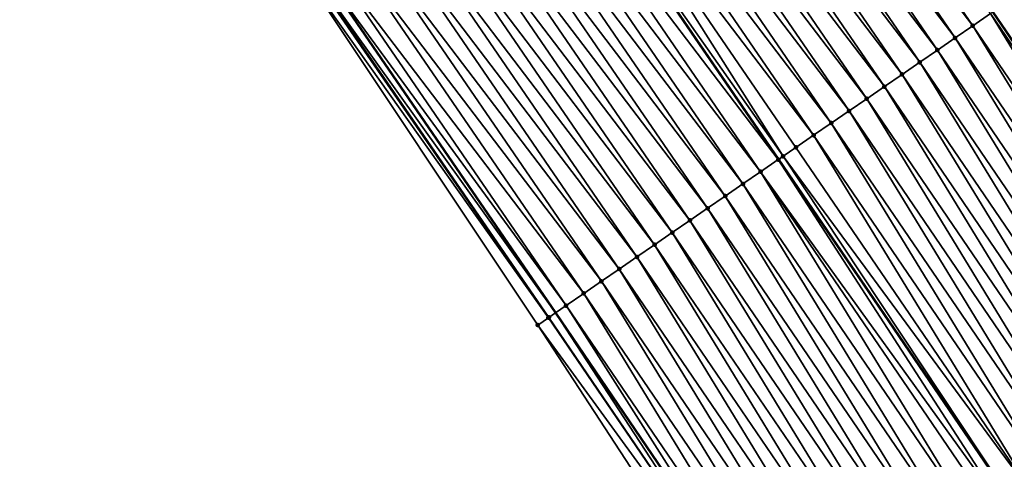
# Model space of a CAD drawing. Header units: feet. Extents: x 2017424 to 2024169, y 808042 to 818730.
# Tile 298 of 329: x 2023180 to 2023226, y 813692 to 813713. Entities that reach past the tile are written whole.
import ezdxf

# ---------------------------------------------------------------- set-up
doc = ezdxf.new("R2010")
doc.units = ezdxf.units.FT
doc.header["$MEASUREMENT"] = 0
for name, color, linetype, lineweight in [('EP_Travel Lane', 172, 'Continuous', 53), ('NB-Road Shots', 141, 'Continuous', 100), ('NB-Road X-Section', 40, 'Continuous', 13), ('STRIPING', 60, 'Continuous', 53)]:
    doc.layers.add(name, color=color, linetype=linetype, lineweight=lineweight)
doc.layers.add('I-77-MM15-17_NB-Surface-BORDER', color=7, linetype='Continuous')
doc.layers.add('I-77-MM15-17_NB-Surface-TIN', color=7, linetype='Continuous')

msp = doc.modelspace()

# ---------------------------------------------------------------- linework, layer by layer
at = {"layer": 'EP_Travel Lane'}
for points in [[(2023063.677757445, 813891.1619849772, 307.846601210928), (2023075.819066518, 813875.5859741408, 308.415438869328), (2023088.02843729, 813859.7577458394, 309.0478025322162), (2023088.02843939, 813859.7577431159, 309.0476999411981), (2023100.157989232, 813843.9934711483, 309.7289409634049), (2023112.261556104, 813828.0856312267, 310.3957956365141), (2023124.365422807, 813812.177397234, 311.0473504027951), (2023136.214691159, 813796.3151836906, 311.6503470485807), (2023148.111281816, 813780.2498599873, 312.2639727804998), (2023159.729937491, 813764.4089692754, 312.8762257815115), (2023171.243418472, 813748.0692657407, 313.5514119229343), (2023182.756195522, 813731.7305612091, 314.2653639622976), (2023194.013246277, 813715.4431081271, 314.9858683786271), (2023205.307678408, 813698.9564655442, 315.7791437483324), (2023216.421186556, 813682.6013296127, 316.584073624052), (2023227.351375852, 813665.8647651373, 317.2510973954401), (2023237.848548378, 813649.344608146, 318.0120326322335), (2023248.524671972, 813632.4448389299, 318.6671256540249), (2023259.20021941, 813615.5459817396, 319.3533704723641), (2023269.875283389, 813598.6478898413, 320.0657485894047)], [(2023095.217139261, 813890.6225907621, 310.1534967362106), (2023107.427108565, 813874.7935865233, 310.7566388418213), (2023107.427254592, 813874.793397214, 310.7495081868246), (2023119.654622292, 813858.895737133, 311.4049300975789), (2023131.758214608, 813842.9878637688, 312.0704873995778), (2023143.861027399, 813827.0810149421, 312.7758238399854), (2023155.894420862, 813810.9564328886, 313.4268483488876), (2023167.79053418, 813794.891054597, 314.0482284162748), (2023179.768496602, 813778.5941927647, 314.638923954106), (2023191.313452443, 813762.2766654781, 315.3141638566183), (2023202.859272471, 813745.9579167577, 315.9419412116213), (2023214.340250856, 813729.4387250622, 316.5553812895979), (2023225.67862487, 813712.9788930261, 317.2752778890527), (2023237.051608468, 813696.3671786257, 318.0344038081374), (2023248.1236325, 813679.7279441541, 318.7740191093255), (2023258.978480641, 813662.6149926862, 319.6342504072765), (2023269.563442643, 813645.6583717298, 320.2921688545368), (2023280.148145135, 813628.7021664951, 320.9642355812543), (2023290.732528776, 813611.7464720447, 321.6536913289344), (2023301.31671046, 813594.7911011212, 322.3541582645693)]]:
    msp.add_polyline3d(points, dxfattribs=at)
at = {"layer": 'I-77-MM15-17_NB-Surface-BORDER', "color": 3, "linetype": 'Continuous', "lineweight": -3}
msp.add_polyline3d([(2023269.411210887, 813598.3563298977, 320.0275459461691), (2023258.818990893, 813615.306541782, 319.3237533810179), (2023248.226355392, 813632.2574185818, 318.6425963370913), (2023236.786315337, 813648.6773462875, 317.9270546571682), (2023226.337270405, 813665.1877412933, 317.1716056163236), (2023215.277464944, 813681.8380453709, 316.5007609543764), (2023204.481229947, 813698.3857446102, 315.6776215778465), (2023193.402531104, 813715.0218262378, 314.9210998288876), (2023182.179134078, 813731.3216146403, 314.2030141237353), (2023170.916585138, 813747.8375587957, 313.5137718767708), (2023159.404591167, 813764.1781168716, 312.8335790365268), (2023147.35250601, 813779.6842090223, 312.1659081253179), (2023135.703073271, 813795.9339074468, 311.5874376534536), (2023123.70238723, 813811.6697827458, 310.9701214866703), (2023111.626202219, 813827.5988501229, 310.3129508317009), (2023100.087388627, 813843.9394172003, 309.7206507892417), (2023087.854355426, 813859.6226140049, 309.027706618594), (2023075.644691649, 813875.4506071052, 308.3951260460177), (2023063.472029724, 813890.9968129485, 307.8238319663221)], dxfattribs=at)
at = {"layer": 'I-77-MM15-17_NB-Surface-TIN', "color": 128, "linetype": 'Continuous', "lineweight": -3}
for points in [[(2023224.746224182, 813712.3374885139, 317.2161027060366), (2023213.45020122, 813728.8266112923, 316.5023971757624), (2023212.626342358, 813728.2598128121, 316.4487600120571)], [(2023224.746224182, 813712.3374885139, 317.2161027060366), (2023225.57003332, 813712.9043595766, 317.2721168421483), (2023213.45020122, 813728.8266112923, 316.5023971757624)], [(2023223.922352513, 813711.7707087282, 317.1630777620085), (2023212.626342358, 813728.2598128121, 316.4487600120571), (2023211.802570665, 813727.6928870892, 316.390955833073)], [(2023223.922352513, 813711.7707087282, 317.1630777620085), (2023224.746224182, 813712.3374885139, 317.2161027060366), (2023212.626342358, 813728.2598128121, 316.4487600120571)], [(2023223.098448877, 813711.2039756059, 317.1115809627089), (2023211.802570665, 813727.6928870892, 316.390955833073), (2023210.978737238, 813727.1260514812, 316.3361027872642)], [(2023223.098448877, 813711.2039756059, 317.1115809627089), (2023223.922352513, 813711.7707087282, 317.1630777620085), (2023211.802570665, 813727.6928870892, 316.390955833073)], [(2023222.274519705, 813710.6372797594, 317.0613048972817), (2023210.978737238, 813727.1260514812, 316.3361027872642), (2023210.154903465, 813726.5592163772, 316.2812662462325)], [(2023222.274519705, 813710.6372797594, 317.0613048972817), (2023223.098448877, 813711.2039756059, 317.1115809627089), (2023210.978737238, 813727.1260514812, 316.3361027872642)], [(2023221.450532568, 813710.0706685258, 317.0137997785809), (2023210.154903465, 813726.5592163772, 316.2812662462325), (2023209.331045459, 813725.9924166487, 316.2275881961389)], [(2023221.450532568, 813710.0706685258, 317.0137997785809), (2023222.274519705, 813710.6372797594, 317.0613048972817), (2023210.154903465, 813726.5592163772, 316.2812662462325)], [(2023220.626583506, 813709.5040017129, 316.9644745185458), (2023209.323820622, 813725.987444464, 316.2270812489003), (2023208.507384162, 813725.4253297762, 316.1645066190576)], [(2023220.626583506, 813709.5040017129, 316.9644745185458), (2023209.331045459, 813725.9924166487, 316.2275881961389), (2023209.323820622, 813725.987444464, 316.2270812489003)], [(2023220.626583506, 813709.5040017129, 316.9644745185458), (2023221.450532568, 813710.0706685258, 317.0137997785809), (2023209.331045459, 813725.9924166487, 316.2275881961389)], [(2023219.80273655, 813708.9371858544, 316.9102682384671), (2023208.507384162, 813725.4253297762, 316.1645066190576), (2023207.683729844, 813724.858232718, 316.1010914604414)], [(2023219.80273655, 813708.9371858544, 316.9102682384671), (2023220.626583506, 813709.5040017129, 316.9644745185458), (2023208.507384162, 813725.4253297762, 316.1645066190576)], [(2023218.97892194, 813708.3703227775, 316.8545156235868), (2023207.683729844, 813724.858232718, 316.1010914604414), (2023206.860056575, 813724.2911633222, 316.0385822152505)], [(2023218.97892194, 813708.3703227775, 316.8545156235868), (2023219.80273655, 813708.9371858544, 316.9102682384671), (2023207.683729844, 813724.858232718, 316.1010914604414)], [(2023218.155132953, 813707.8034222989, 316.79753815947), (2023206.860056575, 813724.2911633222, 316.0385822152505), (2023206.036374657, 813723.7241065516, 315.97648642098)], [(2023218.155132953, 813707.8034222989, 316.79753815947), (2023218.97892194, 813708.3703227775, 316.8545156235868), (2023206.860056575, 813724.2911633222, 316.0385822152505)], [(2023217.331316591, 813707.236561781, 316.7418693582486), (2023206.036374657, 813723.7241065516, 315.97648642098), (2023205.212664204, 813723.1570914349, 315.9157547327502)], [(2023217.331316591, 813707.236561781, 316.7418693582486), (2023218.155132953, 813707.8034222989, 316.79753815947), (2023206.036374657, 813723.7241065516, 315.97648642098)], [(2023215.910350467, 813706.2588602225, 316.6470133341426), (2023205.212664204, 813723.1570914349, 315.9157547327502), (2023204.397705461, 813722.596164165, 315.8570826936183)], [(2023215.910350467, 813706.2588602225, 316.6470133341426), (2023216.507470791, 813706.669744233, 316.6876077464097), (2023205.212664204, 813723.1570914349, 315.9157547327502)], [(2023216.507470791, 813706.669744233, 316.6876077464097), (2023217.331316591, 813707.236561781, 316.7418693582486), (2023205.212664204, 813723.1570914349, 315.9157547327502)], [(2023215.683726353, 813706.1027787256, 316.6285006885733), (2023204.388923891, 813722.5901199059, 315.8564504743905), (2023203.56530742, 813722.0229676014, 315.7912260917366)], [(2023204.388923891, 813722.5901199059, 315.8564504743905), (2023215.692579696, 813706.1088762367, 316.6292239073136), (2023204.397705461, 813722.596164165, 315.8570826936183)], [(2023215.683726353, 813706.1027787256, 316.6285006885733), (2023215.692579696, 813706.1088762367, 316.6292239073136), (2023204.388923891, 813722.5901199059, 315.8564504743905)], [(2023215.910350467, 813706.2588602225, 316.6470133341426), (2023204.397705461, 813722.596164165, 315.8570826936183), (2023215.692579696, 813706.1088762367, 316.6292239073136)], [(2023214.860290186, 813705.5353632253, 316.5546570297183), (2023203.56530742, 813722.0229676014, 315.7912260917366), (2023202.741748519, 813721.4557312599, 315.7232496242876)], [(2023214.860290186, 813705.5353632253, 316.5546570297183), (2023215.683726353, 813706.1027787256, 316.6285006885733), (2023203.56530742, 813722.0229676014, 315.7912260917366)], [(2023214.036610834, 813704.96830271, 316.4924386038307), (2023202.741748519, 813721.4557312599, 315.7232496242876), (2023201.918214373, 813720.8884587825, 315.6540897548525)], [(2023214.036610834, 813704.96830271, 316.4924386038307), (2023214.860290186, 813705.5353632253, 316.5546570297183), (2023202.741748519, 813721.4557312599, 315.7232496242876)], [(2023213.213041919, 813704.4010809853, 316.4249408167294), (2023201.918214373, 813720.8884587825, 315.6540897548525), (2023201.094678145, 813720.3211893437, 315.5850293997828)], [(2023213.213041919, 813704.4010809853, 316.4249408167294), (2023214.036610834, 813704.96830271, 316.4924386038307), (2023201.918214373, 813720.8884587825, 315.6540897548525)], [(2023212.389440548, 813703.833906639, 316.3589945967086), (2023201.094678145, 813720.3211893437, 315.5850293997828), (2023200.271066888, 813719.7540294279, 315.5195557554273)], [(2023212.389440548, 813703.833906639, 316.3589945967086), (2023213.213041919, 813704.4010809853, 316.4249408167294), (2023201.094678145, 813720.3211893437, 315.5850293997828)], [(2023211.56577406, 813703.2668273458, 316.2961612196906), (2023200.271066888, 813719.7540294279, 315.5195557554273), (2023199.447499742, 813719.186805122, 315.4519734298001)], [(2023211.56577406, 813703.2668273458, 316.2961612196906), (2023212.389440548, 813703.833906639, 316.3589945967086), (2023200.271066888, 813719.7540294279, 315.5195557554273)], [(2023210.742055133, 813702.6998245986, 316.2358346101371), (2023199.447499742, 813719.186805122, 315.4519734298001), (2023198.62392231, 813718.6195958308, 315.384882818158)], [(2023210.742055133, 813702.6998245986, 316.2358346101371), (2023211.56577406, 813703.2668273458, 316.2961612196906), (2023199.447499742, 813719.186805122, 315.4519734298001)], [(2023209.918390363, 813702.132742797, 316.1729190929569), (2023198.62392231, 813718.6195958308, 315.384882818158), (2023197.800345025, 813718.0523863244, 315.3177851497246)], [(2023209.918390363, 813702.132742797, 316.1729190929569), (2023210.742055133, 813702.6998245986, 316.2358346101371), (2023198.62392231, 813718.6195958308, 315.384882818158)], [(2023209.094800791, 813701.5655512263, 316.1064087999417), (2023197.800345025, 813718.0523863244, 315.3177851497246), (2023196.976909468, 813717.4849699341, 315.2439123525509)], [(2023209.094800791, 813701.5655512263, 316.1064087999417), (2023209.918390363, 813702.132742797, 316.1729190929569), (2023197.800345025, 813718.0523863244, 315.3177851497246)], [(2023208.271274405, 813700.998267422, 316.0368779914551), (2023196.976909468, 813717.4849699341, 315.2439123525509), (2023196.153462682, 813716.917569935, 315.1705763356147)], [(2023208.271274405, 813700.998267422, 316.0368779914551), (2023209.094800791, 813701.5655512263, 316.1064087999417), (2023196.976909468, 813717.4849699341, 315.2439123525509)], [(2023207.447722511, 813700.4310208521, 315.9685665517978), (2023196.153462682, 813716.917569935, 315.1705763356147), (2023195.329889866, 813716.3503539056, 315.1032650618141)], [(2023207.447722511, 813700.4310208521, 315.9685665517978), (2023208.271274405, 813700.998267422, 316.0368779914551), (2023196.153462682, 813716.917569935, 315.1705763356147)], [(2023206.624178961, 813699.8637621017, 315.8998562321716), (2023195.329889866, 813716.3503539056, 315.1032650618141), (2023194.506295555, 813715.7831692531, 315.0369813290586)], [(2023206.624178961, 813699.8637621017, 315.8998562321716), (2023207.447722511, 813700.4310208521, 315.9685665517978), (2023195.329889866, 813716.3503539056, 315.1032650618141)], [(2023205.800639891, 813699.2964968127, 315.8309317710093), (2023194.506295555, 813715.7831692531, 315.0369813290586), (2023194.013246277, 813715.4431081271, 314.9858683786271)], [(2023205.800639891, 813699.2964968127, 315.8309317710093), (2023206.624178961, 813699.8637621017, 315.8998562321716), (2023194.506295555, 813715.7831692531, 315.0369813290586)], [(2023204.977476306, 813698.728683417, 315.7440576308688), (2023193.639115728, 813715.1850555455, 314.9468400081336), (2023193.402531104, 813715.0218262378, 314.9210998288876)], [(2023204.99622871, 813698.7416361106, 315.7464244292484), (2023193.683099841, 813715.2154027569, 314.9516430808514), (2023193.639115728, 813715.1850555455, 314.9468400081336)], [(2023204.977476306, 813698.728683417, 315.7440576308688), (2023204.99622871, 813698.7416361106, 315.7464244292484), (2023193.639115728, 813715.1850555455, 314.9468400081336)], [(2023193.683099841, 813715.2154027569, 314.9516430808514), (2023205.307678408, 813698.9564655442, 315.7791437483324), (2023194.013246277, 813715.4431081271, 314.9858683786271)], [(2023204.99622871, 813698.7416361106, 315.7464244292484), (2023205.307678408, 813698.9564655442, 315.7791437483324), (2023193.683099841, 813715.2154027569, 314.9516430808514)], [(2023205.800639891, 813699.2964968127, 315.8309317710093), (2023194.013246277, 813715.4431081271, 314.9858683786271), (2023205.307678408, 813698.9564655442, 315.7791437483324)], [(2023204.481229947, 813698.3857446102, 315.6776215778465), (2023204.977476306, 813698.728683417, 315.7440576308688), (2023193.402531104, 813715.0218262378, 314.9210998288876)], [(2023226.394512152, 813713.4702530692, 317.2961170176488), (2023225.67862487, 813712.9788930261, 317.2752778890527), (2023237.051608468, 813696.3671786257, 318.0344038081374)], [(2023236.073008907, 813695.7142155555, 317.9660029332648), (2023225.57003332, 813712.9043595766, 317.2721168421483), (2023224.746224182, 813712.3374885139, 317.2161027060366)], [(2023236.904751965, 813696.2693808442, 318.0285885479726), (2023225.67862487, 813712.9788930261, 317.2752778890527), (2023225.57003332, 813712.9043595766, 317.2721168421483)], [(2023236.073008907, 813695.7142155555, 317.9660029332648), (2023236.904751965, 813696.2693808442, 318.0285885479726), (2023225.57003332, 813712.9043595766, 317.2721168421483)], [(2023236.904751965, 813696.2693808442, 318.0285885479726), (2023237.051608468, 813696.3671786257, 318.0344038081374), (2023225.67862487, 813712.9788930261, 317.2752778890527)], [(2023235.241152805, 813695.1592204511, 317.9091282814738), (2023224.746224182, 813712.3374885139, 317.2161027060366), (2023223.922352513, 813711.7707087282, 317.1630777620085)], [(2023235.241152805, 813695.1592204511, 317.9091282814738), (2023236.073008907, 813695.7142155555, 317.9660029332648), (2023224.746224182, 813712.3374885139, 317.2161027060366)], [(2023234.409270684, 813694.604264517, 317.8535680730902), (2023223.922352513, 813711.7707087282, 317.1630777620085), (2023223.098448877, 813711.2039756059, 317.1115809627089)], [(2023234.409270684, 813694.604264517, 317.8535680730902), (2023235.241152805, 813695.1592204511, 317.9091282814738), (2023223.922352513, 813711.7707087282, 317.1630777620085)], [(2023233.577376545, 813694.049326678, 317.7986151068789), (2023223.098448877, 813711.2039756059, 317.1115809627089), (2023222.274519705, 813710.6372797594, 317.0613048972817)], [(2023233.577376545, 813694.049326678, 317.7986151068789), (2023234.409270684, 813694.604264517, 317.8535680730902), (2023223.098448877, 813711.2039756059, 317.1115809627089)], [(2023232.74542796, 813693.4944708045, 317.746412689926), (2023222.274519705, 813710.6372797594, 317.0613048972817), (2023221.450532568, 813710.0706685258, 317.0137997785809)], [(2023232.74542796, 813693.4944708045, 317.746412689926), (2023233.577376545, 813694.049326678, 317.7986151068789), (2023222.274519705, 813710.6372797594, 317.0613048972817)], [(2023231.913566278, 813692.9394841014, 317.6898199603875), (2023221.450532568, 813710.0706685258, 317.0137997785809), (2023220.626583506, 813709.5040017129, 316.9644745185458)], [(2023231.913566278, 813692.9394841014, 317.6898199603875), (2023232.74542796, 813693.4944708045, 317.746412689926), (2023221.450532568, 813710.0706685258, 317.0137997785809)], [(2023231.081752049, 813692.3844259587, 317.6308298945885), (2023220.626583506, 813709.5040017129, 316.9644745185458), (2023219.80273655, 813708.9371858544, 316.9102682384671)], [(2023231.081752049, 813692.3844259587, 317.6308298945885), (2023231.913566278, 813692.9394841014, 317.6898199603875), (2023220.626583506, 813709.5040017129, 316.9644745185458)], [(2023230.250044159, 813691.8292077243, 317.5664675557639), (2023219.80273655, 813708.9371858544, 316.9102682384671), (2023218.97892194, 813708.3703227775, 316.8545156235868)], [(2023230.250044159, 813691.8292077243, 317.5664675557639), (2023231.081752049, 813692.3844259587, 317.6308298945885), (2023219.80273655, 813708.9371858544, 316.9102682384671)], [(2023229.418239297, 813691.2741354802, 317.5070042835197), (2023218.97892194, 813708.3703227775, 316.8545156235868), (2023218.155132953, 813707.8034222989, 316.79753815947)], [(2023229.418239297, 813691.2741354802, 317.5070042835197), (2023230.250044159, 813691.8292077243, 317.5664675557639), (2023218.97892194, 813708.3703227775, 316.8545156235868)], [(2023228.586392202, 813690.7191268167, 317.449674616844), (2023218.155132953, 813707.8034222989, 316.79753815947), (2023217.331316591, 813707.236561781, 316.7418693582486)], [(2023228.586392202, 813690.7191268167, 317.449674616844), (2023229.418239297, 813691.2741354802, 317.5070042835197), (2023218.155132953, 813707.8034222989, 316.79753815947)], [(2023227.754499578, 813690.164186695, 317.3946450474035), (2023217.331316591, 813707.236561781, 316.7418693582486), (2023216.507470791, 813706.669744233, 316.6876077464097)], [(2023227.754499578, 813690.164186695, 317.3946450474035), (2023228.586392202, 813690.7191268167, 317.449674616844), (2023217.331316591, 813707.236561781, 316.7418693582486)], [(2023227.754499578, 813690.164186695, 317.3946450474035), (2023216.507470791, 813706.669744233, 316.6876077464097), (2023215.910350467, 813706.2588602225, 316.6470133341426)], [(2023226.519643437, 813689.340900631, 317.3237525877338), (2023215.683726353, 813706.1027787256, 316.6285006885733), (2023214.860290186, 813705.5353632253, 316.5546570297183)], [(2023226.922474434, 813689.6094460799, 317.3463104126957), (2023215.692579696, 813706.1088762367, 316.6292239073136), (2023215.683726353, 813706.1027787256, 316.6285006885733)], [(2023226.519643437, 813689.340900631, 317.3237525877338), (2023226.922474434, 813689.6094460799, 317.3463104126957), (2023215.683726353, 813706.1027787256, 316.6285006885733)], [(2023215.910350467, 813706.2588602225, 316.6470133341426), (2023215.692579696, 813706.1088762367, 316.6292239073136), (2023226.931224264, 813689.615279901, 317.3468187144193)], [(2023226.922474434, 813689.6094460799, 317.3463104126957), (2023226.931224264, 813689.615279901, 317.3468187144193), (2023215.692579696, 813706.1088762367, 316.6292239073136)], [(2023227.754499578, 813690.164186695, 317.3946450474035), (2023215.910350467, 813706.2588602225, 316.6470133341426), (2023226.931224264, 813689.615279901, 317.3468187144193)], [(2023225.258798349, 813688.4994014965, 317.2307364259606), (2023214.860290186, 813705.5353632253, 316.5546570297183), (2023214.036610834, 813704.96830271, 316.4924386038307)], [(2023225.258798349, 813688.4994014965, 317.2307364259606), (2023226.090616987, 813689.0544530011, 317.289503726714), (2023214.860290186, 813705.5353632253, 316.5546570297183)], [(2023226.090616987, 813689.0544530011, 317.289503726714), (2023226.519643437, 813689.340900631, 317.3237525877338), (2023214.860290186, 813705.5353632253, 316.5546570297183)], [(2023224.427007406, 813687.9443082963, 317.1705699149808), (2023214.036610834, 813704.96830271, 316.4924386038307), (2023213.213041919, 813704.4010809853, 316.4249408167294)], [(2023224.427007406, 813687.9443082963, 317.1705699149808), (2023225.258798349, 813688.4994014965, 317.2307364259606), (2023214.036610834, 813704.96830271, 316.4924386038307)], [(2023223.595205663, 813687.3892313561, 317.1109490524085), (2023213.213041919, 813704.4010809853, 316.4249408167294), (2023212.389440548, 813703.833906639, 316.3589945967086)], [(2023223.595205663, 813687.3892313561, 317.1109490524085), (2023224.427007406, 813687.9443082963, 317.1705699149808), (2023213.213041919, 813704.4010809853, 316.4249408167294)], [(2023222.763346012, 813686.8342415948, 317.0542536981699), (2023212.389440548, 813703.833906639, 316.3589945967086), (2023211.56577406, 813703.2668273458, 316.2961612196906)], [(2023222.763346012, 813686.8342415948, 317.0542536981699), (2023223.595205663, 813687.3892313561, 317.1109490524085), (2023212.389440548, 813703.833906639, 316.3589945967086)], [(2023221.931504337, 813686.2792247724, 316.9966502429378), (2023211.56577406, 813703.2668273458, 316.2961612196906), (2023210.742055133, 813702.6998245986, 316.2358346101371)], [(2023221.931504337, 813686.2792247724, 316.9966502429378), (2023222.763346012, 813686.8342415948, 317.0542536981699), (2023211.56577406, 813703.2668273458, 316.2961612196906)], [(2023221.09967227, 813685.7241934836, 316.9385613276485), (2023210.742055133, 813702.6998245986, 316.2358346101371), (2023209.918390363, 813702.132742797, 316.1729190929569)], [(2023221.09967227, 813685.7241934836, 316.9385613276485), (2023221.931504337, 813686.2792247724, 316.9966502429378), (2023210.742055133, 813702.6998245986, 316.2358346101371)], [(2023220.267891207, 813685.1690854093, 316.8778956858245), (2023209.918390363, 813702.132742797, 316.1729190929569), (2023209.094800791, 813701.5655512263, 316.1064087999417)], [(2023220.267891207, 813685.1690854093, 316.8778956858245), (2023221.09967227, 813685.7241934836, 316.9385613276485), (2023209.918390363, 813702.132742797, 316.1729190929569)], [(2023219.436132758, 813684.6139432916, 316.816087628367), (2023209.094800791, 813701.5655512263, 316.1064087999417), (2023208.271274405, 813700.998267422, 316.0368779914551)], [(2023219.436132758, 813684.6139432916, 316.816087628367), (2023220.267891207, 813685.1690854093, 316.8778956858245), (2023209.094800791, 813701.5655512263, 316.1064087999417)], [(2023218.604376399, 813684.0587980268, 316.7541739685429), (2023208.271274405, 813700.998267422, 316.0368779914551), (2023207.447722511, 813700.4310208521, 315.9685665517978)], [(2023218.604376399, 813684.0587980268, 316.7541739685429), (2023219.436132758, 813684.6139432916, 316.816087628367), (2023208.271274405, 813700.998267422, 316.0368779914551)], [(2023217.772647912, 813683.5036108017, 316.690852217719), (2023207.447722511, 813700.4310208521, 315.9685665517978), (2023206.624178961, 813699.8637621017, 315.8998562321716)], [(2023217.772647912, 813683.5036108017, 316.690852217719), (2023218.604376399, 813684.0587980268, 316.7541739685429), (2023207.447722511, 813700.4310208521, 315.9685665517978)], [(2023216.940955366, 813682.9483694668, 316.6257146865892), (2023206.624178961, 813699.8637621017, 315.8998562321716), (2023205.800639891, 813699.2964968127, 315.8309317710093)], [(2023216.940955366, 813682.9483694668, 316.6257146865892), (2023217.772647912, 813683.5036108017, 316.690852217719), (2023206.624178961, 813699.8637621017, 315.8998562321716)], [(2023205.800639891, 813699.2964968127, 315.8309317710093), (2023205.307678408, 813698.9564655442, 315.7791437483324), (2023216.421186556, 813682.6013296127, 316.584073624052)], [(2023216.940955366, 813682.9483694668, 316.6257146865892), (2023205.800639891, 813699.2964968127, 315.8309317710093), (2023216.421186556, 813682.6013296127, 316.584073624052)], [(2023216.10929233, 813682.3930837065, 316.5590863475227), (2023204.977476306, 813698.728683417, 315.7440576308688), (2023204.481229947, 813698.3857446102, 315.6776215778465)], [(2023216.10929233, 813682.3930837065, 316.5590863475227), (2023204.99622871, 813698.7416361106, 315.7464244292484), (2023204.977476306, 813698.728683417, 315.7440576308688)], [(2023216.10929233, 813682.3930837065, 316.5590863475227), (2023205.307678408, 813698.9564655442, 315.7791437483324), (2023204.99622871, 813698.7416361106, 315.7464244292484)], [(2023216.10929233, 813682.3930837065, 316.5590863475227), (2023216.421186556, 813682.6013296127, 316.584073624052), (2023205.307678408, 813698.9564655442, 315.7791437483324)], [(2023215.277464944, 813681.8380453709, 316.5007609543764), (2023216.10929233, 813682.3930837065, 316.5590863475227), (2023204.481229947, 813698.3857446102, 315.6776215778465)]]:
    msp.add_3dface(points, dxfattribs=at)
at = {"layer": 'NB-Road Shots', "lineweight": 100}
for p in [(2023224.746224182, 813712.3374885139, 317.2161027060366), (2023223.922352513, 813711.7707087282, 317.1630777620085), (2023223.098448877, 813711.2039756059, 317.1115809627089), (2023222.274519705, 813710.6372797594, 317.0613048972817), (2023221.450532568, 813710.0706685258, 317.0137997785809), (2023220.626583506, 813709.5040017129, 316.9644745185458), (2023219.80273655, 813708.9371858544, 316.9102682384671), (2023218.97892194, 813708.3703227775, 316.8545156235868), (2023218.155132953, 813707.8034222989, 316.79753815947), (2023217.331316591, 813707.236561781, 316.7418693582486), (2023216.507470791, 813706.669744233, 316.6876077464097), (2023215.683726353, 813706.1027787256, 316.6285006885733), (2023215.910350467, 813706.2588602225, 316.6470133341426), (2023214.860290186, 813705.5353632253, 316.5546570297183), (2023214.036610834, 813704.96830271, 316.4924386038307), (2023213.213041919, 813704.4010809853, 316.4249408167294), (2023212.389440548, 813703.833906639, 316.3589945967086), (2023211.56577406, 813703.2668273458, 316.2961612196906), (2023210.742055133, 813702.6998245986, 316.2358346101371), (2023209.918390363, 813702.132742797, 316.1729190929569), (2023209.094800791, 813701.5655512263, 316.1064087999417), (2023208.271274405, 813700.998267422, 316.0368779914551), (2023207.447722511, 813700.4310208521, 315.9685665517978), (2023206.624178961, 813699.8637621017, 315.8998562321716), (2023205.800639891, 813699.2964968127, 315.8309317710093), (2023204.977476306, 813698.728683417, 315.7440576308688), (2023204.99622871, 813698.7416361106, 315.7464244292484), (2023204.481229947, 813698.3857446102, 315.6776215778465)]:
    msp.add_point(p, dxfattribs=at)
at = {"layer": 'NB-Road X-Section', "extrusion": (0.5647738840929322, -0.8244163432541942, 0.03698854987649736), "elevation": 471838.481948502, "flags": 128}
msp.add_lwpolyline([(2129008.585189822, -17146.73616394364), (2129007.921351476, -17146.76632508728), (2129006.921351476, -17146.80937415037), (2129005.921351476, -17146.85412933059), (2129004.921351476, -17146.89689117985), (2129003.921351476, -17146.94294119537), (2129002.921351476, -17147.01079724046), (2129001.921351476, -17147.05901959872), (2129000.921351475, -17147.08303620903), (2128999.921351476, -17147.13908870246), (2128998.921351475, -17147.19214995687), (2128997.921351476, -17147.2436820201), (2128996.921351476, -17147.29399251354), (2128995.921351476, -17147.34153016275), (2128994.921351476, -17147.39088919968), (2128993.921351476, -17147.44513259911), (2128992.921351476, -17147.5009233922), (2128991.921351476, -17147.5579398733), (2128990.921351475, -17147.61364679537), (2128989.921351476, -17147.66794556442), (2128989.196523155, -17147.70856777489), (2128988.921351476, -17147.72709309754), (2128987.921351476, -17147.80098732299), (2128986.921351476, -17147.86324835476), (2128985.921351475, -17147.93079236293), (2128984.921351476, -17147.99678374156), (2128983.921351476, -17148.05966014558), (2128982.921351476, -17148.12002806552), (2128981.921351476, -17148.18298666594), (2128980.921351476, -17148.24954250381), (2128979.921351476, -17148.31912092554), (2128978.921351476, -17148.38747914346), (2128977.921351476, -17148.45623651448), (2128976.921351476, -17148.52520817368), (2128975.944142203, -17148.6097733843), (2128975.921351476, -17148.61214180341), (2128975.318142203, -17148.67862335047)], dxfattribs=at)
at = {"layer": 'NB-Road X-Section', "extrusion": (0.5529465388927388, -0.8324493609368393, 0.03575173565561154), "elevation": 441392.2744739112, "flags": 128}
msp.add_lwpolyline([(2135545.958285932, -15471.94550224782), (2135545.048708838, -15471.99550968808), (2135544.048708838, -15472.05365346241), (2135543.048708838, -15472.11149738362), (2135542.048708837, -15472.17097866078), (2135541.048708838, -15472.23739434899), (2135540.048708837, -15472.30947643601), (2135539.048708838, -15472.36954839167), (2135538.861714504, -15472.37598682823), (2135538.048708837, -15472.40279965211), (2135537.048708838, -15472.46542530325), (2135536.048708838, -15472.52233633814), (2135535.048708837, -15472.57793208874), (2135534.048708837, -15472.63292020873), (2135533.048708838, -15472.68515601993), (2135532.048708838, -15472.7417849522), (2135531.048708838, -15472.80081275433), (2135530.048708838, -15472.86521626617), (2135529.048708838, -15472.92471757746), (2135528.048708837, -15472.98208391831), (2135527.048708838, -15473.03714869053), (2135526.048708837, -15473.08551424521), (2135525.564571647, -15473.10808650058), (2135525.048708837, -15473.14235727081), (2135524.048708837, -15473.20116216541), (2135523.048708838, -15473.26136716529), (2135522.048708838, -15473.32102616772), (2135521.048708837, -15473.37775779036), (2135520.048708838, -15473.4353980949), (2135519.048708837, -15473.49352417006), (2135518.048708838, -15473.55422862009), (2135517.048708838, -15473.61607621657), (2135516.048708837, -15473.67802948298), (2135515.048708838, -15473.74139174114), (2135514.048708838, -15473.80657094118), (2135513.048708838, -15473.87324190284), (2135512.048708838, -15473.93160460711)], dxfattribs=at)
at = {"layer": 'STRIPING'}
msp.add_polyline3d([(2023073.516586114, 813899.0555813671, 308.7971813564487), (2023085.784513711, 813883.3150108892, 309.4079319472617), (2023097.993694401, 813867.4870290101, 310.0495802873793), (2023097.993638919, 813867.4871009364, 310.0522895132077), (2023110.17300046, 813851.6549293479, 310.7491357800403), (2023122.276508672, 813835.7471665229, 311.4189844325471), (2023134.380529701, 813819.8387296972, 312.0626638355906), (2023146.325013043, 813803.8409781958, 312.6656429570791), (2023158.221365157, 813787.7756104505, 313.2827089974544), (2023170.021330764, 813771.6990166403, 313.9061784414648), (2023181.535205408, 813755.3557940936, 314.4829145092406), (2023193.046966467, 813739.0155716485, 315.1760662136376), (2023204.397705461, 813722.596164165, 315.8570826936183), (2023215.692579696, 813706.1088762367, 316.6292239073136), (2023226.931224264, 813689.615279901, 317.3468187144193), (2023237.990457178, 813672.9658498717, 318.0468700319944), (2023248.650783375, 813656.1288289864, 318.8417219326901), (2023259.243926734, 813639.1771383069, 319.4951763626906), (2023269.836689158, 813622.2260572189, 320.1693869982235), (2023280.428916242, 813605.2758328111, 320.8727659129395)], dxfattribs=at)

doc.saveas('drawing.dxf')
